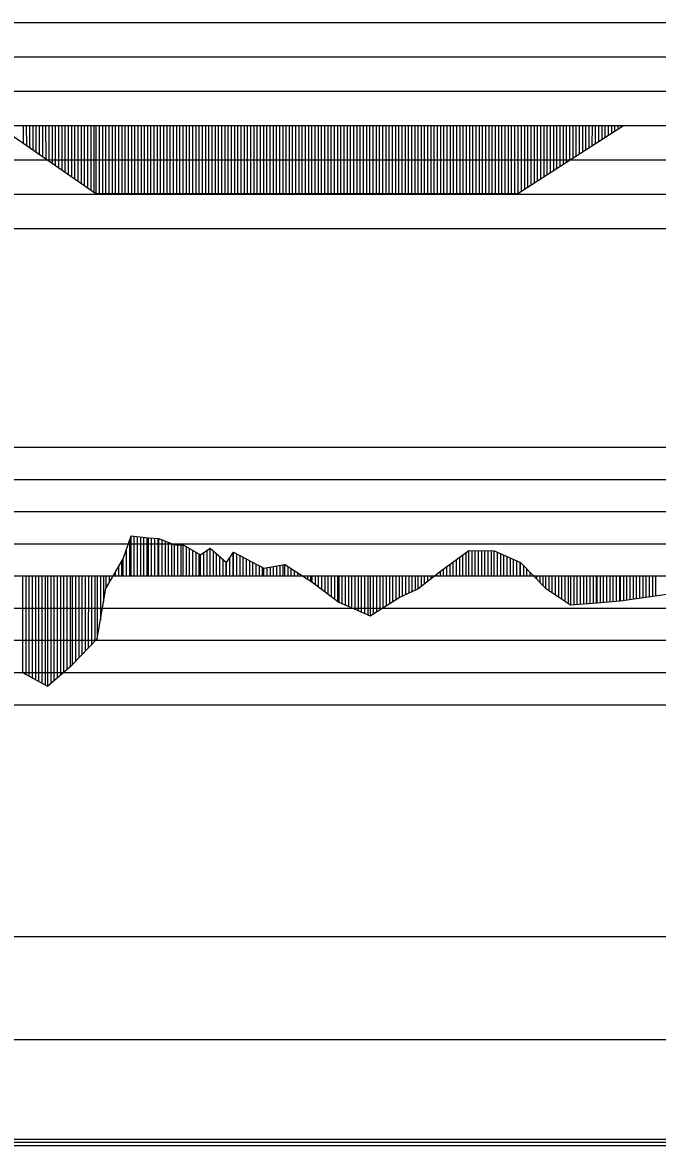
# Model space of a CAD drawing. Extents: x 2 to 10148, y 0 to 380.
# Drawn here: x 6033.9 to 6083.2, y 197.8 to 285 of the extents above; entities that cross this region are included whole.
import ezdxf

# ---------------------------------------------------------------- set-up
doc = ezdxf.new("R2010")
doc.units = 0
for name, color, linetype in [('POSUN_CARA', 7, 'Continuous'), ('POSUN_RASTR', 7, 'Continuous'), ('RYCHL_RASTR', 7, 'Continuous'), ('ZRYCHL_CARA', 7, 'Continuous'), ('ZRYCHL_RASTR', 7, 'Continuous')]:
    doc.layers.add(name, color=color, linetype=linetype)

msp = doc.modelspace()

# ---------------------------------------------------------------- linework, layer by layer
at = {"layer": 'POSUN_CARA'}
for p, q in [((6041.708, 243.34), (6042.311, 245.106)), ((6042.208, 242), (6042.208, 244.804)), ((6042.311, 245.106), (6043.658, 244.962)), ((6042.311, 242), (6042.311, 245.106)), ((6042.561, 242), (6042.561, 245.079)), ((6042.811, 242), (6042.811, 245.053)), ((6043.061, 242), (6043.061, 245.026)), ((6043.311, 242), (6043.311, 244.999)), ((6043.561, 242), (6043.561, 244.972)), ((6043.658, 244.962), (6044.48, 244.921)), ((6043.658, 242), (6043.658, 244.962)), ((6043.908, 242), (6043.908, 244.949)), ((6044.158, 242), (6044.158, 244.937)), ((6044.408, 242), (6044.408, 244.924)), ((6044.48, 244.921), (6045.697, 244.418)), ((6044.48, 242), (6044.48, 244.921)), ((6044.73, 242), (6044.73, 244.817)), ((6044.98, 242), (6044.98, 244.714)), ((6045.23, 242), (6045.23, 244.611)), ((6045.48, 242), (6045.48, 244.507)), ((6045.697, 244.418), (6046.364, 244.405)), ((6045.697, 242), (6045.697, 244.418)), ((6045.947, 242), (6045.947, 244.413)), ((6046.197, 242), (6046.197, 244.408)), ((6046.364, 244.405), (6047.712, 243.652)), ((6046.364, 242), (6046.364, 244.405)), ((6041.958, 242), (6041.958, 244.072)), ((6046.614, 242), (6046.614, 244.266)), ((6046.864, 242), (6046.864, 244.126)), ((6047.114, 242), (6047.114, 243.986)), ((6047.364, 242), (6047.364, 243.846)), ((6047.614, 242), (6047.614, 243.707)), ((6047.712, 243.652), (6048.453, 244.146)), ((6047.712, 242), (6047.712, 243.652)), ((6047.962, 242), (6047.962, 243.819)), ((6048.212, 242), (6048.212, 243.986)), ((6048.453, 244.146), (6049.731, 243.044)), ((6048.453, 242), (6048.453, 244.146)), ((6048.703, 242), (6048.703, 243.931)), ((6048.953, 242), (6048.953, 243.715)), ((6049.203, 242), (6049.203, 243.499)), ((6049.731, 243.044), (6050.275, 243.845)), ((6050.231, 242), (6050.231, 243.78)), ((6050.275, 243.845), (6052.635, 242.612)), ((6050.275, 242), (6050.275, 243.845)), ((6050.525, 242), (6050.525, 243.715)), ((6050.775, 242), (6050.775, 243.584)), ((6051.025, 242), (6051.025, 243.453)), ((6066.335, 242.362), (6068.542, 243.986)), ((6067.835, 242), (6067.835, 243.465)), ((6068.085, 242), (6068.085, 243.649)), ((6068.335, 242), (6068.335, 243.833)), ((6068.542, 243.986), (6070.518, 243.962)), ((6068.542, 242), (6068.542, 243.986)), ((6068.792, 242), (6068.792, 243.983)), ((6069.042, 242), (6069.042, 243.98)), ((6069.292, 242), (6069.292, 243.977)), ((6069.542, 242), (6069.542, 243.974)), ((6069.792, 242), (6069.792, 243.971)), ((6070.042, 242), (6070.042, 243.968)), ((6070.292, 242), (6070.292, 243.965)), ((6070.518, 243.962), (6072.55, 243.038)), ((6070.518, 242), (6070.518, 243.962)), ((6070.768, 242), (6070.768, 243.848)), ((6071.018, 242), (6071.018, 243.735)), ((6071.268, 242), (6071.268, 243.621)), ((6071.518, 242), (6071.518, 243.507)), ((6040.358, 241.026), (6041.708, 243.34)), ((6041.358, 242), (6041.352, 242.73)), ((6041.608, 242), (6041.608, 243.168)), ((6041.708, 242), (6041.708, 243.34)), ((6049.453, 242), (6049.453, 243.284)), ((6049.703, 242), (6049.703, 243.068)), ((6049.731, 242), (6049.731, 243.044)), ((6049.981, 242), (6049.981, 243.412)), ((6051.275, 242), (6051.275, 243.323)), ((6051.525, 242), (6051.525, 243.192)), ((6051.775, 242), (6051.775, 243.061)), ((6052.025, 242), (6052.025, 242.931)), ((6052.275, 242), (6052.275, 242.8)), ((6052.525, 242), (6052.525, 242.669)), ((6052.635, 242.612), (6054.258, 242.894)), ((6052.635, 242), (6052.635, 242.612)), ((6052.885, 242), (6052.885, 242.655)), ((6053.135, 242), (6053.135, 242.699)), ((6053.385, 242), (6053.385, 242.742)), ((6053.635, 242), (6053.635, 242.786)), ((6053.885, 242), (6053.885, 242.829)), ((6054.135, 242), (6054.135, 242.873)), ((6054.258, 242.894), (6056.349, 241.549)), ((6054.258, 242), (6054.258, 242.894)), ((6054.508, 242), (6054.508, 242.734)), ((6054.758, 242), (6054.758, 242.573)), ((6066.835, 242), (6066.835, 242.729)), ((6067.085, 242), (6067.085, 242.913)), ((6067.335, 242), (6067.335, 243.097)), ((6067.585, 242), (6067.585, 243.281)), ((6071.768, 242), (6071.768, 243.394)), ((6072.018, 242), (6072.018, 243.28)), ((6072.268, 242), (6072.268, 243.166)), ((6072.518, 242), (6072.518, 243.052)), ((6072.55, 243.038), (6074.498, 241.061)), ((6072.55, 242), (6072.55, 243.038)), ((6072.8, 242), (6072.8, 242.784)), ((6033.882, 242), (6033.882, 234.487)), ((6034.132, 242), (6034.132, 234.351)), ((6034.382, 242), (6034.382, 234.216)), ((6034.632, 242), (6034.631, 234.08)), ((6034.882, 242), (6034.881, 233.944)), ((6035.132, 242), (6035.131, 233.808)), ((6035.382, 242), (6035.381, 233.672)), ((6035.632, 242), (6035.632, 233.535)), ((6035.825, 242), (6035.825, 233.431)), ((6036.075, 242), (6036.075, 233.649)), ((6036.325, 242), (6036.325, 233.867)), ((6036.575, 242), (6036.574, 234.083)), ((6036.825, 242), (6036.825, 234.302)), ((6037.075, 242), (6037.074, 234.519)), ((6037.325, 242), (6037.325, 234.738)), ((6037.575, 242), (6037.574, 234.955)), ((6037.75, 242), (6037.75, 235.108)), ((6038, 242), (6038, 235.368)), ((6038.25, 242), (6038.25, 235.628)), ((6038.5, 242), (6038.5, 235.889)), ((6038.75, 242), (6038.749, 236.148)), ((6039, 242), (6038.987, 236.396)), ((6039.25, 242), (6039.249, 236.669)), ((6039.5, 242), (6039.5, 236.93)), ((6039.679, 242), (6039.679, 237.117)), ((6039.929, 242), (6039.93, 238.56)), ((6040.179, 242), (6040.18, 239.999)), ((6040.358, 242), (6040.358, 241.026)), ((6040.608, 242), (6040.607, 241.453)), ((6040.858, 242), (6040.857, 241.882)), ((6041.108, 242), (6041.107, 242.31)), ((6055.008, 242), (6055.008, 242.412)), ((6055.258, 242), (6055.258, 242.251)), ((6055.508, 242), (6055.508, 242.09)), ((6055.758, 242), (6055.758, 241.929)), ((6056.008, 242), (6056.008, 241.768)), ((6056.258, 242), (6056.258, 241.607)), ((6056.349, 242), (6056.349, 241.549)), ((6056.599, 242), (6056.599, 241.359)), ((6056.849, 242), (6056.849, 241.17)), ((6057.099, 242), (6057.099, 240.981)), ((6057.349, 242), (6057.349, 240.791)), ((6057.599, 242), (6057.599, 240.602)), ((6057.849, 242), (6057.849, 240.412)), ((6058.099, 242), (6058.099, 240.223)), ((6058.349, 242), (6058.349, 240.033)), ((6058.437, 242), (6058.437, 239.967)), ((6058.687, 242), (6058.687, 239.856)), ((6058.937, 242), (6058.937, 239.745)), ((6059.187, 242), (6059.187, 239.634)), ((6059.437, 242), (6059.437, 239.524)), ((6059.687, 242), (6059.687, 239.413)), ((6059.937, 242), (6059.937, 239.302)), ((6060.187, 242), (6060.187, 239.191)), ((6060.437, 242), (6060.437, 239.08)), ((6060.687, 242), (6060.687, 238.97)), ((6060.869, 242), (6060.869, 238.889)), ((6061.119, 242), (6061.119, 239.047)), ((6061.369, 242), (6061.369, 239.205)), ((6061.619, 242), (6061.619, 239.364)), ((6061.869, 242), (6061.869, 239.522)), ((6062.119, 242), (6062.119, 239.68)), ((6062.369, 242), (6062.369, 239.838)), ((6062.619, 242), (6062.619, 239.997)), ((6062.869, 242), (6062.869, 240.155)), ((6063.119, 242), (6063.119, 240.313)), ((6063.12, 242), (6063.12, 240.314)), ((6063.37, 242), (6063.37, 240.432)), ((6063.62, 242), (6063.62, 240.549)), ((6063.87, 242), (6063.87, 240.667)), ((6064.12, 242), (6064.12, 240.785)), ((6064.37, 242), (6064.37, 240.903)), ((6064.582, 241.004), (6066.335, 242.362)), ((6064.582, 242), (6064.582, 241.004)), ((6064.832, 242), (6064.832, 241.197)), ((6065.082, 242), (6065.082, 241.391)), ((6065.332, 242), (6065.332, 241.585)), ((6065.582, 242), (6065.582, 241.778)), ((6065.832, 242), (6065.832, 241.972)), ((6066.082, 242), (6066.082, 242.166)), ((6066.332, 242), (6066.332, 242.359)), ((6066.335, 242), (6066.335, 242.362)), ((6066.585, 242), (6066.585, 242.545)), ((6073.05, 242), (6073.05, 242.531)), ((6073.3, 242), (6073.3, 242.277)), ((6073.55, 242), (6073.55, 242.023)), ((6073.8, 242), (6073.8, 241.769)), ((6074.05, 242), (6074.05, 241.515)), ((6074.3, 242), (6074.3, 241.262)), ((6074.498, 242), (6074.498, 241.061)), ((6074.748, 242), (6074.748, 240.893)), ((6074.998, 242), (6074.998, 240.725)), ((6075.248, 242), (6075.248, 240.557)), ((6075.498, 242), (6075.498, 240.39)), ((6075.748, 242), (6075.748, 240.222)), ((6075.998, 242), (6075.998, 240.054)), ((6076.248, 242), (6076.248, 239.886)), ((6076.439, 242), (6076.439, 239.758)), ((6076.689, 242), (6076.689, 239.777)), ((6076.939, 242), (6076.939, 239.797)), ((6077.189, 242), (6077.189, 239.817)), ((6077.439, 242), (6077.439, 239.836)), ((6077.689, 242), (6077.689, 239.856)), ((6077.939, 242), (6077.939, 239.875)), ((6078.189, 242), (6078.189, 239.895)), ((6078.439, 242), (6078.439, 239.915)), ((6078.481, 242), (6078.481, 239.918)), ((6078.731, 242), (6078.731, 239.938)), ((6078.981, 242), (6078.981, 239.959)), ((6079.231, 242), (6079.231, 239.979)), ((6079.481, 242), (6079.481, 240)), ((6079.731, 242), (6079.731, 240.021)), ((6079.981, 242), (6079.981, 240.041)), ((6080.231, 242), (6080.231, 240.062)), ((6080.294, 242), (6080.294, 240.067)), ((6080.544, 242), (6080.544, 240.102)), ((6080.794, 242), (6080.794, 240.138)), ((6081.044, 242), (6081.044, 240.173)), ((6081.294, 242), (6081.294, 240.209)), ((6081.544, 242), (6081.544, 240.244)), ((6081.794, 242), (6081.794, 240.28)), ((6082.044, 242), (6082.044, 240.316)), ((6082.294, 242), (6082.294, 240.351)), ((6082.544, 242), (6082.544, 240.387)), ((6082.794, 242), (6082.794, 240.422)), ((6083.044, 242), (6083.044, 240.458)), ((6039.679, 237.117), (6040.358, 241.026)), ((6056.349, 241.549), (6058.437, 239.967)), ((6063.12, 240.314), (6064.582, 241.004)), ((6074.498, 241.061), (6076.439, 239.758)), ((6058.437, 239.967), (6060.869, 238.889)), ((6060.869, 238.889), (6063.12, 240.314)), ((6078.481, 239.918), (6080.294, 240.067)), ((6080.294, 240.067), (6085.302, 240.779)), ((6076.439, 239.758), (6078.481, 239.918)), ((6037.75, 235.108), (6039.679, 237.117)), ((6035.825, 233.431), (6037.75, 235.108)), ((6033.882, 234.487), (6035.825, 233.431))]:
    msp.add_line(p, q, dxfattribs=at)
at = {"layer": 'POSUN_RASTR'}
for p, q in [((5992, 252), (6188, 252)), ((5992, 249.5), (6188, 249.5)), ((5992, 247), (6188, 247)), ((5992, 244.5), (6188, 244.5)), ((5974.91, 242), (6872.958, 242)), ((5992, 239.5), (6188, 239.5)), ((5992, 237), (6188, 237)), ((5992, 234.5), (6188, 234.5)), ((5992, 232), (6188, 232))]:
    msp.add_line(p, q, dxfattribs=at)
at = {"layer": 'RYCHL_RASTR'}
for p, q in [((5971.058, 214), (6871.344, 214)), ((5971.085, 206), (6871.33, 206)), ((5971.287, 198.25), (6871.33, 198.25)), ((5971.287, 198), (6871.33, 198)), ((5971.307, 197.75), (6871.33, 197.75))]:
    msp.add_line(p, q, dxfattribs=at)
at = {"layer": 'ZRYCHL_CARA'}
for p, q in [((5974.91, 277), (6872.958, 277)), ((6031.931, 277), (6039.586, 271.709)), ((6033.931, 277), (6033.93, 275.618)), ((6034.181, 277), (6034.182, 275.444)), ((6034.431, 277), (6034.432, 275.271)), ((6034.681, 277), (6034.684, 275.097)), ((6034.931, 277), (6034.93, 274.927)), ((6035.181, 277), (6035.181, 274.754)), ((6035.431, 277), (6035.431, 274.586)), ((6035.681, 277), (6035.683, 274.406)), ((6035.931, 277), (6035.926, 274.238)), ((6036.181, 277), (6036.177, 274.065)), ((6036.431, 277), (6036.428, 273.892)), ((6036.681, 277), (6036.68, 273.718)), ((6036.931, 277), (6036.934, 273.542)), ((6037.181, 277), (6037.181, 273.371)), ((6037.431, 277), (6037.436, 273.195)), ((6037.681, 277), (6037.684, 273.024)), ((6037.931, 277), (6037.925, 272.857)), ((6038.181, 277), (6038.187, 272.676)), ((6038.431, 277), (6038.437, 272.503)), ((6038.681, 277), (6038.674, 272.339)), ((6038.931, 277), (6038.938, 272.157)), ((6039.181, 277), (6039.18, 271.989)), ((6039.431, 277), (6039.431, 271.816)), ((6039.586, 277), (6039.586, 271.709)), ((6039.836, 277), (6039.836, 271.709)), ((6040.086, 277), (6040.086, 271.709)), ((6040.336, 277), (6040.336, 271.709)), ((6040.586, 277), (6040.586, 271.709)), ((6040.836, 277), (6040.836, 271.709)), ((6041.086, 277), (6041.086, 271.709)), ((6041.336, 277), (6041.336, 271.709)), ((6041.586, 277), (6041.586, 271.709)), ((6041.836, 277), (6041.836, 271.709)), ((6042.086, 277), (6042.086, 271.709)), ((6042.336, 277), (6042.336, 271.709)), ((6042.586, 277), (6042.586, 271.709)), ((6042.836, 277), (6042.836, 271.709)), ((6043.086, 277), (6043.086, 271.709)), ((6043.336, 277), (6043.336, 271.709)), ((6043.586, 277), (6043.586, 271.709)), ((6043.836, 277), (6043.836, 271.709)), ((6044.086, 277), (6044.086, 271.709)), ((6044.336, 277), (6044.336, 271.709)), ((6044.586, 277), (6044.586, 271.709)), ((6044.836, 277), (6044.836, 271.709)), ((6045.086, 277), (6045.086, 271.709)), ((6045.336, 277), (6045.336, 271.709)), ((6045.586, 277), (6045.586, 271.709)), ((6045.836, 277), (6045.836, 271.709)), ((6046.086, 277), (6046.086, 271.709)), ((6046.336, 277), (6046.336, 271.709)), ((6046.586, 277), (6046.586, 271.709)), ((6046.836, 277), (6046.836, 271.709)), ((6047.086, 277), (6047.086, 271.709)), ((6047.336, 277), (6047.336, 271.709)), ((6047.586, 277), (6047.586, 271.709)), ((6047.836, 277), (6047.836, 271.709)), ((6048.086, 277), (6048.086, 271.709)), ((6048.336, 277), (6048.336, 271.709)), ((6048.586, 277), (6048.586, 271.709)), ((6048.836, 277), (6048.836, 271.709)), ((6049.086, 277), (6049.086, 271.709)), ((6049.336, 277), (6049.336, 271.709)), ((6049.586, 277), (6049.586, 271.709)), ((6049.836, 277), (6049.836, 271.709)), ((6050.086, 277), (6050.086, 271.709)), ((6050.336, 277), (6050.336, 271.709)), ((6050.586, 277), (6050.586, 271.709)), ((6050.836, 277), (6050.836, 271.709)), ((6051.086, 277), (6051.086, 271.709)), ((6051.336, 277), (6051.336, 271.709)), ((6051.586, 277), (6051.586, 271.709)), ((6051.836, 277), (6051.836, 271.709)), ((6052.086, 277), (6052.086, 271.709)), ((6052.336, 277), (6052.336, 271.709)), ((6052.586, 277), (6052.586, 271.709)), ((6052.836, 277), (6052.836, 271.709)), ((6053.086, 277), (6053.086, 271.709)), ((6053.336, 277), (6053.336, 271.709)), ((6053.586, 277), (6053.586, 271.709)), ((6053.836, 277), (6053.836, 271.709)), ((6054.086, 277), (6054.086, 271.709)), ((6054.336, 277), (6054.336, 271.709)), ((6054.586, 277), (6054.586, 271.709)), ((6054.836, 277), (6054.836, 271.709)), ((6055.086, 277), (6055.086, 271.709)), ((6055.336, 277), (6055.336, 271.709)), ((6055.586, 277), (6055.586, 271.709)), ((6055.836, 277), (6055.836, 271.709)), ((6056.086, 277), (6056.086, 271.709)), ((6056.336, 277), (6056.336, 271.709)), ((6056.586, 277), (6056.586, 271.709)), ((6056.836, 277), (6056.836, 271.709)), ((6057.086, 277), (6057.086, 271.709)), ((6057.336, 277), (6057.336, 271.709)), ((6057.586, 277), (6057.586, 271.709)), ((6057.836, 277), (6057.836, 271.709)), ((6058.086, 277), (6058.086, 271.709)), ((6058.336, 277), (6058.336, 271.709)), ((6058.586, 277), (6058.586, 271.709)), ((6058.836, 277), (6058.836, 271.709)), ((6059.086, 277), (6059.086, 271.709)), ((6059.336, 277), (6059.336, 271.709)), ((6059.586, 277), (6059.586, 271.709)), ((6059.836, 277), (6059.836, 271.709)), ((6060.086, 277), (6060.086, 271.709)), ((6060.336, 277), (6060.336, 271.709)), ((6060.586, 277), (6060.586, 271.709)), ((6060.836, 277), (6060.836, 271.709)), ((6061.086, 277), (6061.086, 271.709)), ((6061.336, 277), (6061.336, 271.709)), ((6061.586, 277), (6061.586, 271.709)), ((6061.836, 277), (6061.836, 271.709)), ((6062.086, 277), (6062.086, 271.709)), ((6062.336, 277), (6062.336, 271.709)), ((6062.586, 277), (6062.586, 271.709)), ((6062.836, 277), (6062.836, 271.709)), ((6063.086, 277), (6063.086, 271.709)), ((6063.336, 277), (6063.336, 271.709)), ((6063.586, 277), (6063.586, 271.709)), ((6063.836, 277), (6063.836, 271.709)), ((6064.086, 277), (6064.086, 271.709)), ((6064.336, 277), (6064.336, 271.709)), ((6064.586, 277), (6064.586, 271.709)), ((6064.836, 277), (6064.836, 271.709)), ((6065.086, 277), (6065.086, 271.709)), ((6065.336, 277), (6065.336, 271.709)), ((6065.586, 277), (6065.586, 271.709)), ((6065.836, 277), (6065.836, 271.709)), ((6066.086, 277), (6066.086, 271.709)), ((6066.336, 277), (6066.336, 271.709)), ((6066.586, 277), (6066.586, 271.709)), ((6066.836, 277), (6066.836, 271.709)), ((6067.086, 277), (6067.086, 271.709)), ((6067.336, 277), (6067.336, 271.709)), ((6067.586, 277), (6067.586, 271.709)), ((6067.836, 277), (6067.836, 271.709)), ((6068.086, 277), (6068.086, 271.709)), ((6068.336, 277), (6068.336, 271.709)), ((6068.586, 277), (6068.586, 271.709)), ((6068.836, 277), (6068.836, 271.709)), ((6069.086, 277), (6069.086, 271.709)), ((6069.336, 277), (6069.336, 271.709)), ((6069.586, 277), (6069.586, 271.709)), ((6069.836, 277), (6069.836, 271.709)), ((6070.086, 277), (6070.086, 271.709)), ((6070.336, 277), (6070.336, 271.709)), ((6070.586, 277), (6070.586, 271.709)), ((6070.836, 277), (6070.836, 271.709)), ((6071.086, 277), (6071.086, 271.709)), ((6071.336, 277), (6071.336, 271.709)), ((6071.586, 277), (6071.586, 271.709)), ((6071.836, 277), (6071.836, 271.709)), ((6072.086, 277), (6072.086, 271.709)), ((6072.336, 277), (6072.336, 271.709)), ((6072.357, 277), (6072.357, 271.709)), ((6072.357, 271.709), (6080.557, 277)), ((6072.607, 277), (6072.607, 271.871)), ((6072.857, 277), (6072.859, 272.033)), ((6073.107, 277), (6073.106, 272.193)), ((6073.357, 277), (6073.357, 272.354)), ((6073.607, 277), (6073.606, 272.515)), ((6073.857, 277), (6073.856, 272.677)), ((6074.107, 277), (6074.109, 272.84)), ((6074.357, 277), (6074.36, 273.001)), ((6074.607, 277), (6074.609, 273.162)), ((6074.857, 277), (6074.857, 273.322)), ((6075.107, 277), (6075.107, 273.483)), ((6075.357, 277), (6075.356, 273.644)), ((6075.607, 277), (6075.606, 273.806)), ((6075.857, 277), (6075.855, 273.967)), ((6076.107, 277), (6076.105, 274.128)), ((6076.357, 277), (6076.355, 274.289)), ((6076.607, 277), (6076.607, 274.452)), ((6076.857, 277), (6076.856, 274.612)), ((6077.107, 277), (6077.116, 274.78)), ((6077.357, 277), (6077.355, 274.934)), ((6077.607, 277), (6077.609, 275.098)), ((6077.857, 277), (6077.858, 275.259)), ((6078.107, 277), (6078.104, 275.417)), ((6078.357, 277), (6078.355, 275.579)), ((6078.607, 277), (6078.604, 275.74)), ((6078.857, 277), (6078.861, 275.906)), ((6079.107, 277), (6079.107, 276.065)), ((6079.357, 277), (6079.358, 276.227)), ((6079.607, 277), (6079.607, 276.387)), ((6079.857, 277), (6079.857, 276.549)), ((6080.107, 277), (6080.106, 276.709)), ((6080.357, 277), (6080.357, 276.871)), ((6039.586, 271.709), (6072.357, 271.709))]:
    msp.add_line(p, q, dxfattribs=at)
at = {"layer": 'ZRYCHL_RASTR'}
for p, q in [((5984.421, 285), (6188, 285)), ((5984.545, 282.333), (6188, 282.333)), ((5984.525, 279.667), (6188, 279.667)), ((5992, 274.333), (6188, 274.333)), ((5992, 271.667), (6188, 271.667)), ((5992, 269), (6188, 269))]:
    msp.add_line(p, q, dxfattribs=at)

doc.saveas('drawing.dxf')
